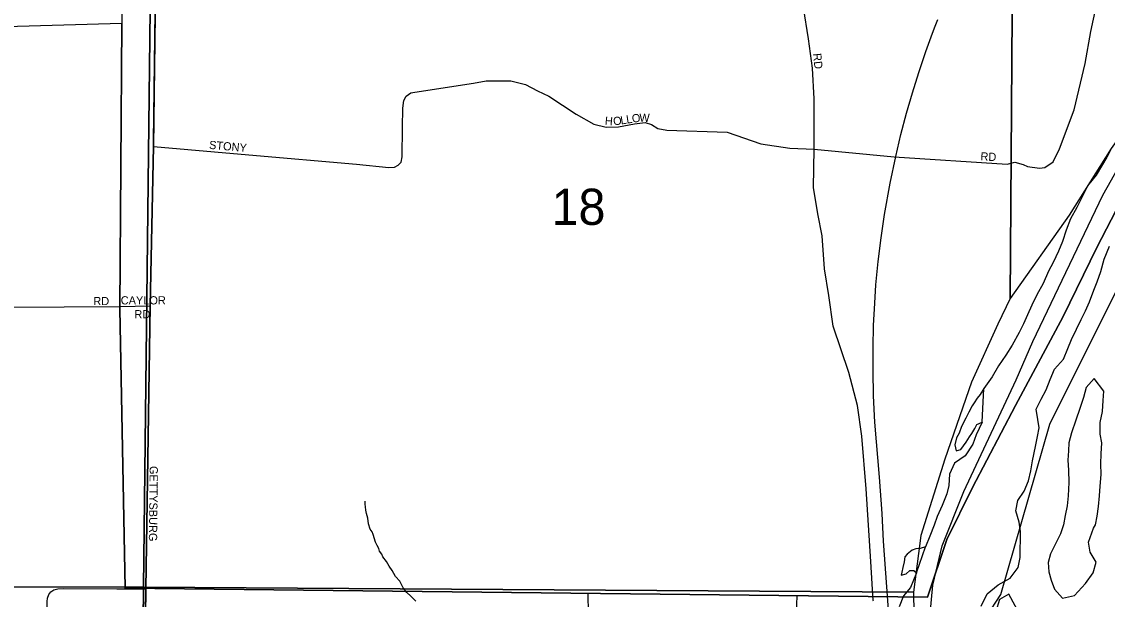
# Model space of a CAD drawing. Extents: x -209 to 4852, y 0 to 905.
# Drawn here: x 480.21 to 505.3, y 303.24 to 316.6 of the extents above; entities that cross this region are included whole.
import ezdxf

# ---------------------------------------------------------------- set-up
doc = ezdxf.new("R2010")
doc.units = 0
for name, color, linetype in [('GM_X_Airport_Location_Class_2', 7, 'Continuous'), ('GM_X_Airport_Location_Class_3', 7, 'Continuous'), ('GM_X_County_Road', 7, 'Continuous'), ('GM_X_Major_Lake', 7, 'Continuous'), ('GM_X_Major_River', 7, 'Continuous'), ('GM_X_Minor_Lake_Text', 7, 'Continuous'), ('GM_X_Minor_River', 7, 'Continuous'), ('GM_X_Township_Road_Text', 7, 'Continuous'), ('GM_X_US_Location', 7, 'Continuous'), ('GM_X_US_Route', 7, 'Continuous')]:
    doc.layers.add(name, color=color, linetype=linetype)

msp = doc.modelspace()

# ---------------------------------------------------------------- linework, layer by layer
at = {"layer": 'GM_X_Airport_Location_Class_2'}
for points in [[(503.856, 313.234), (504.046, 313.362), (504.197, 313.663), (504.53, 314.568), (504.788, 315.633), (504.917, 316.375), (505.38, 318.516), (505.961, 320.453), (506.267, 321.322), (506.357, 321.685), (506.469, 322.321), (506.657, 323.59), (507.46, 326.374), (508.038, 328.172), (508.092, 328.334)], [(498.521, 313.658), (498.521, 314.822), (498.487, 315.528), (498.395, 316.207), (498.277, 316.932)], [(483.251, 313.836), (483.29, 316.842)], [(483.249, 313.713), (485.458, 313.524), (487.944, 313.307), (488.688, 313.231), (488.819, 313.237), (488.91, 313.284), (488.978, 313.356), (488.996, 313.478), (489.011, 314.155), (489.014, 314.601), (489.042, 314.778), (489.094, 314.881), (489.2, 314.958), (489.289, 314.976), (490.649, 315.18), (490.942, 315.235), (491.509, 315.238), (491.851, 315.147), (492.125, 315.006), (492.387, 314.878), (493.022, 314.463), (493.428, 314.235), (493.717, 314.167), (493.998, 314.171), (494.367, 314.241), (494.62, 314.271), (494.766, 314.222), (494.91, 314.134), (495.12, 314.097), (496.511, 314.049), (497.292, 313.78), (497.963, 313.679), (498.521, 313.658)], [(483.074, 303.486), (483.171, 310.029), (483.249, 313.713), (483.251, 313.836)], [(499.891, 303.199), (499.89, 303.216), (499.83, 304.116), (499.728, 305.796), (499.626, 307.017), (499.525, 307.729), (499.321, 308.492), (498.965, 309.561), (498.863, 310.273), (498.761, 310.884), (498.711, 311.646), (498.609, 312.156), (498.507, 312.766), (498.521, 313.658)], [(498.521, 313.658), (500.372, 313.48), (502.983, 313.307), (503.165, 313.353), (503.356, 313.298), (503.456, 313.253), (503.729, 313.216), (503.856, 313.234)], [(478.4, 309.994), (478.596, 309.992), (482.481, 310.017)], [(482.481, 310.017), (483.171, 310.029)], [(480.653, 294.917), (480.754, 301.155), (480.796, 303.188), (480.802, 303.27), (480.833, 303.351), (480.88, 303.415), (480.949, 303.464), (481.041, 303.487), (481.163, 303.496), (482.405, 303.482)], [(482.405, 303.482), (483.074, 303.486)], [(485.55, 297.928), (484.859, 298.701), (484.162, 299.525), (483.744, 300.146), (483.515, 300.634), (483.37, 301.052), (483.205, 301.547), (483.06, 302.308), (483.074, 303.486)], [(496.227, 298.6), (495.77, 298.973), (495.351, 299.185), (494.323, 299.521), (493.571, 299.775), (493.382, 299.95), (493.296, 300.133), (493.261, 300.259), (493.273, 300.955), (493.304, 302.914), (493.296, 303.38)], [(498.113, 302.899), (498.127, 303.327)]]:
    msp.add_lwpolyline(points, dxfattribs=at)
at = {"layer": 'GM_X_County_Road'}
msp.add_lwpolyline([(489.313, 303.196), (489.202, 303.313), (489.105, 303.399), (489.024, 303.507), (488.944, 303.661), (488.848, 303.77), (488.767, 303.909), (488.702, 304.01), (488.636, 304.118), (488.555, 304.226), (488.526, 304.288), (488.474, 304.358), (488.461, 304.419), (488.424, 304.488), (488.381, 304.565), (488.332, 304.741), (488.303, 304.803), (488.259, 304.865), (488.224, 304.987), (488.204, 305.117), (488.176, 305.224), (488.163, 305.308), (488.15, 305.385), (488.144, 305.446), (488.145, 305.514)], dxfattribs=at)
at = {"layer": 'GM_X_Major_Lake'}
for p, q in [((502.404, 307.337), (502.442, 308.119)), ((500.887, 303.852), (501.096, 304.456))]:
    msp.add_line(p, q, dxfattribs=at)
for points in [[(505.396, 313.675), (505.286, 313.472), (505.168, 313.261), (505.042, 313.051), (504.84, 312.804), (504.721, 312.548), (504.595, 312.307), (504.446, 312.043), (504.35, 311.779), (504.261, 311.515), (504.173, 311.296), (504.047, 311.032), (503.937, 310.829), (503.817, 310.55), (503.668, 310.286), (503.557, 310.045), (503.454, 309.826), (503.359, 309.615), (503.264, 309.412), (503.099, 309.118), (502.95, 308.893), (502.786, 308.645), (502.637, 308.389), (502.442, 308.119)], [(503.722, 307.212), (503.695, 307.403), (503.654, 307.639), (503.773, 307.873), (503.883, 308.091), (503.979, 308.325), (504.075, 308.567), (504.284, 308.799), (504.387, 309.04), (504.475, 309.251), (504.586, 309.493), (504.696, 309.711), (504.791, 309.915), (504.887, 310.126), (504.99, 310.39), (505.062, 310.586), (505.151, 310.828), (505.224, 311.108), (505.352, 311.41)], [(502.442, 308.119), (502.363, 307.976), (502.294, 307.894), (502.223, 307.789), (502.176, 307.714), (502.098, 307.571), (502.027, 307.435), (501.932, 307.239), (501.876, 307.088), (501.813, 306.975), (501.772, 306.816), (501.807, 306.679), (501.914, 306.707), (502.039, 306.88), (502.117, 307), (502.171, 307.075)], [(502.404, 307.337), (502.269, 307.043), (502.189, 306.831), (502.017, 306.561), (501.764, 306.391), (501.652, 306.134), (501.632, 305.876), (501.59, 305.679), (501.479, 305.415), (501.368, 305.158), (501.295, 304.954), (501.2, 304.705), (501.096, 304.456)], [(502.171, 307.075), (502.234, 307.195), (502.282, 307.286), (502.404, 307.337)], [(502.382, 303.084), (502.524, 303.371), (502.779, 303.579), (503.055, 303.733), (503.242, 303.981), (503.284, 304.208), (503.296, 304.809), (503.262, 305.03), (503.184, 305.29), (503.234, 305.525), (503.375, 305.743), (503.478, 305.984), (503.528, 306.212), (503.57, 306.447), (503.637, 306.773), (503.688, 307.007), (503.722, 307.212)], [(501.096, 304.456), (500.974, 304.42), (500.875, 304.407), (500.791, 304.378), (500.675, 304.289), (500.621, 304.222), (500.604, 304.108), (500.571, 303.979), (500.546, 303.873), (500.537, 303.797), (500.651, 303.833), (500.736, 303.908), (500.827, 303.906), (500.887, 303.852)], [(500.887, 303.852), (500.752, 303.519), (500.588, 303.325), (500.485, 303.068)]]:
    msp.add_lwpolyline(points, dxfattribs=at)
at = {"layer": 'GM_X_Major_River'}
for points in [[(505.218, 308.058), (504.996, 308.351), (504.81, 308.142), (504.745, 307.907), (504.664, 307.658), (504.575, 307.386), (504.471, 307.091), (504.413, 306.864), (504.402, 306.674), (504.39, 306.461), (504.401, 306.233), (504.41, 305.944), (504.397, 305.639), (504.37, 305.404), (504.327, 305.177), (504.285, 304.965), (504.22, 304.76), (504.086, 304.497), (503.984, 304.293), (503.934, 304.097), (503.945, 303.876), (504.002, 303.684), (504.082, 303.477), (504.26, 303.269), (504.542, 303.332), (504.797, 303.608), (504.969, 303.856), (505.042, 304.105), (504.903, 304.336), (504.862, 304.565), (504.982, 304.89)], [(504.982, 304.89), (505.029, 304.965), (505.063, 305.162), (505.098, 305.39), (505.118, 305.633), (505.137, 305.861), (505.158, 306.127), (505.147, 306.378), (505.159, 306.606), (505.172, 306.864), (505.13, 307.063), (505.136, 307.329), (505.186, 307.587), (505.206, 307.837), (505.218, 308.058)], [(503.266, 302.907), (503.025, 303.361), (502.81, 303.236), (502.721, 302.964), (502.662, 302.683), (502.411, 302.605), (502.421, 302.353), (502.378, 302.126), (502.297, 301.861), (502.451, 301.577), (502.4, 301.311), (502.343, 301.099), (502.285, 300.834), (502.258, 300.637), (502.223, 300.386), (502.325, 300.141), (502.495, 300.343), (502.682, 300.56), (502.927, 300.692)]]:
    msp.add_lwpolyline(points, dxfattribs=at)
at = {"layer": 'GM_X_Minor_Lake_Text'}
for points in [[(482.84, 285.356), (482.984, 295.952), (483.074, 303.486), (483.171, 310.029), (483.249, 313.713), (483.369, 322.855), (483.392, 325.723), (483.334, 338.559), (435.768, 338.559), (435.768, 263.429)], [(514.904, 338.559), (483.334, 338.559), (483.392, 325.723), (483.369, 322.855), (483.249, 313.713), (483.171, 310.029), (483.074, 303.486), (482.984, 295.952), (482.84, 285.356)], [(503.505, 289.578), (503.017, 290.16), (502.172, 292.108), (502.147, 292.166), (502.192, 292.483), (502.226, 292.721), (501.936, 293.803), (501.462, 295.993), (501.198, 297.497), (500.855, 299.16), (501.267, 303.571), (501.484, 304.477), (501.985, 305.735), (503.193, 308.316), (503.579, 309.203), (505.194, 312.591), (506.038, 314.078)]]:
    msp.add_lwpolyline(points, dxfattribs=at)
at = {"layer": 'GM_X_Minor_River'}
for points in [[(483.256, 323.774), (503.144, 323.396), (503.056, 310.202), (502.765, 309.61), (502.156, 308.265), (501.547, 306.481), (500.992, 304.719), (500.816, 303.404), (483.023, 303.524), (483.246, 322.903)], [(503.144, 323.396), (504.007, 323.372), (504.809, 322.084), (505.956, 319.821), (506.865, 318.236), (506.647, 316.293), (506.296, 314.944), (505.386, 313.673), (504.418, 312.131), (503.056, 310.202)], [(483.246, 322.903), (483.023, 303.524), (462.61, 303.563), (463.093, 323.066)], [(506.734, 312.838), (518.834, 311.823), (517.218, 291.054), (503.083, 292.205), (502.726, 293.802), (502.357, 295.945), (501.884, 300.59), (501.846, 301.825), (502.837, 303.351), (503.971, 307.292)], [(462.61, 303.563), (483.023, 303.524), (482.849, 286.211), (475.626, 285.644), (469.077, 283.132), (461.7, 283.212)], [(483.023, 303.524), (500.816, 303.404), (500.874, 300.033), (501.071, 295.598), (501.947, 291.809), (502.586, 290.335), (503.676, 288.285), (503.186, 281.916), (491.764, 281.956), (491.153, 282.922), (490.309, 283.559), (488.968, 284.743), (487.378, 285.591), (486.272, 285.983), (485.171, 286.253), (485.168, 286.255), (482.849, 286.211)]]:
    msp.add_lwpolyline(points, close=True, dxfattribs=at)
at = {"layer": 'GM_X_US_Location'}
for points in [[(476.04, 327.306), (482.594, 327.648), (482.518, 316.559), (482.473, 309.958), (482.594, 303.498), (501.146, 303.294), (501.591, 304.623), (502.185, 305.828), (503.18, 307.723), (504.278, 309.784), (505.054, 311.38), (506.05, 313.298)], [(476.04, 327.306), (482.594, 327.648), (482.518, 316.559), (482.473, 309.958), (482.594, 303.498), (501.146, 303.294), (501.591, 304.623), (502.185, 305.828), (503.18, 307.723), (504.278, 309.784), (505.054, 311.38), (506.05, 313.298)], [(506.05, 313.298), (505.054, 311.38), (504.278, 309.784), (503.18, 307.723), (502.185, 305.828), (501.591, 304.623), (501.146, 303.294), (482.594, 303.498), (482.473, 309.958), (482.518, 316.559), (476.883, 316.398)]]:
    msp.add_lwpolyline(points, dxfattribs=at)
at = {"layer": 'GM_X_US_Route'}
msp.add_lwpolyline([(500.259, 302.789), (500.125, 304.587), (500.094, 305.23), (500.033, 306.064), (499.929, 307.338), (499.898, 307.951), (499.884, 308.527), (499.887, 309.067), (499.895, 309.576), (499.923, 310.091), (499.951, 310.514), (500.002, 311.057), (500.075, 311.6), (500.15, 312.145), (500.282, 312.865), (500.413, 313.486), (500.528, 313.992), (500.659, 314.485), (500.794, 314.961), (500.939, 315.425), (501.107, 315.915), (501.258, 316.335), (501.317, 316.503), (501.379, 316.657)], dxfattribs=at)

# ---------------------------------------------------------------- texts
at = {"layer": 'GM_X_Airport_Location_Class_3'}
for s, height, rotation, p in [('RD', 0.1894, 275.7074, (498.497, 315.864)), ('L', 0.189, 8.3764, (494.059, 314.225)), ('L', 0.189, 8.6894, (494.193, 314.244)), ('O', 0.189, 8.6897, (494.324, 314.264)), ('W', 0.189, 358.5036, (494.48, 314.289)), ('H', 0.189, 354.5721, (493.678, 314.221)), ('O', 0.189, 6.4032, (493.887, 314.205)), ('STONY', 0.1894, 355.0331, (484.531, 313.663)), ('RD', 0.1894, 356.989, (502.363, 313.396)), ('RD', 0.1894, 0, (481.861, 310.046)), ('CAYLOR', 0.1894, 0, (482.495, 310.063)), ('RD', 0.1894, 0, (482.811, 309.741)), ('GETTYSBURG', 0.1894, 269.3776, (483.164, 306.327))]:
    msp.add_text(s, height=height, rotation=rotation, dxfattribs=at).set_placement(p)
at = {"layer": 'GM_X_Township_Road_Text'}
msp.add_text('18', height=0.8371, rotation=0, dxfattribs=at).set_placement((492.453, 311.903))

doc.saveas('drawing.dxf')
